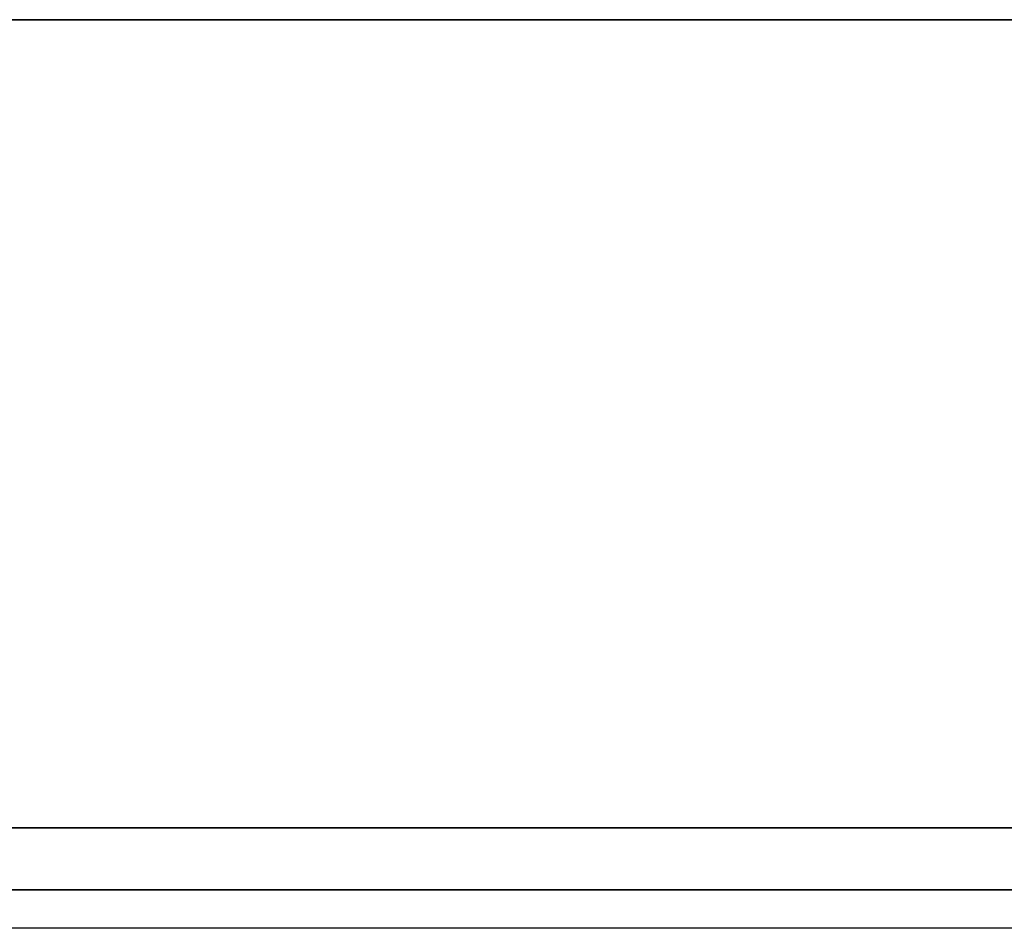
# Model space of a CAD drawing. Header units: millimetres. Extents: x -646 to 654, y -203 to 198.
# Tile 509 of 656: x -23.78 to -15.87, y 134.53 to 141.84. Entities that reach past the tile are written whole.
import ezdxf

# ---------------------------------------------------------------- set-up
doc = ezdxf.new("R2010")
doc.units = ezdxf.units.MM
doc.layers.add('Default', color=7, linetype='Continuous', true_color=0x000000)

msp = doc.modelspace()

# ---------------------------------------------------------------- linework, layer by layer
at = {"layer": 'Default'}
for points in [[(-645.3844, 141.8403, 1171.8222), (3.6156, 141.8403, 1171.8222), (652.6156, 141.8403, 1171.8222)], [(652.6156, 141.8403, 771.8222), (3.6156, 141.8403, 771.8222), (-645.3844, 141.8403, 771.8222)], [(-645.3844, 135.3403, 1171.8222), (3.6156, 135.3403, 1171.8222), (652.6156, 135.3403, 1171.8222)], [(652.6156, 135.3403, 771.8222), (3.6156, 135.3403, 771.8222), (-645.3844, 135.3403, 771.8222)], [(-645.3844, 134.8403, 1171.3222), (3.6156, 134.8403, 1171.3222), (652.6156, 134.8403, 1171.3222)], [(652.6156, 134.8403, 772.3222), (3.6156, 134.8403, 772.3222), (-645.3844, 134.8403, 772.3222)], [(-1.8844, 134.5307, 771.8222), (-319.1344, 134.5307, 771.8222), (-636.3844, 134.5307, 771.8222)], [(-1.8844, 134.5307, 780.8222), (-319.1344, 134.5307, 780.8222), (-636.3844, 134.5307, 780.8222)]]:
    msp.add_open_spline(points, degree=2, dxfattribs=at)

doc.saveas('drawing.dxf')
